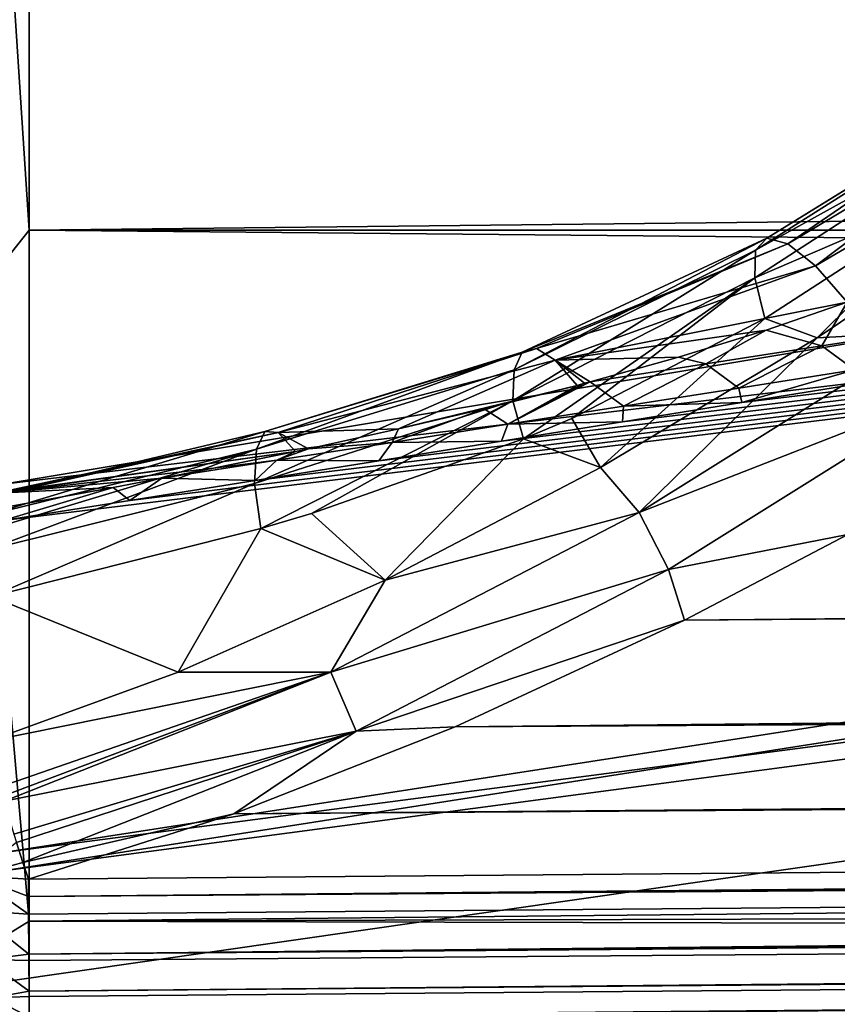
# Model space of a CAD drawing. Header units: millimetres. Extents: x -147 to 182, y -41 to 41.
# Tile 259 of 309: x 138.891 to 139.823, y -22.422 to -21.299. Entities that reach past the tile are written whole.
import ezdxf

# ---------------------------------------------------------------- set-up
doc = ezdxf.new("R2010")
doc.units = ezdxf.units.MM
doc.header["$LTSCALE"] = 51.403556
for name, color, linetype in [('101', 7, 'CONTINUOUS'), ('105', 7, 'CONTINUOUS'), ('106', 7, 'CONTINUOUS'), ('111', 7, 'CONTINUOUS'), ('112', 7, 'CONTINUOUS'), ('115', 7, 'CONTINUOUS'), ('119', 7, 'CONTINUOUS'), ('120', 7, 'CONTINUOUS'), ('123', 7, 'CONTINUOUS'), ('124', 7, 'CONTINUOUS'), ('16', 7, 'CONTINUOUS'), ('97', 7, 'CONTINUOUS'), ('98', 7, 'CONTINUOUS'), ('99', 7, 'CONTINUOUS')]:
    doc.layers.add(name, color=color, linetype=linetype)

msp = doc.modelspace()

# ---------------------------------------------------------------- linework, layer by layer
at = {"layer": '101', "color": 7, "linetype": 'CONTINUOUS'}
for points in [[(138.9018, -20.462, -10.4988), (138.9018, -21.539, -8.0616), (138.8395, -20.5896, -10.2252), (138.9018, -20.462, -10.4988)], [(138.8395, -20.5896, -10.2252), (138.9018, -21.539, -8.0616), (138.8395, -21.6171, -7.8224), (138.8395, -20.5896, -10.2252)], [(138.9018, -21.539, -8.0616), (138.9018, -22.3269, -5.5163), (138.8395, -21.6171, -7.8224), (138.9018, -21.539, -8.0616)], [(138.8395, -21.6171, -7.8224), (138.9018, -22.3269, -5.5163), (138.8395, -22.3652, -5.3185), (138.8395, -21.6171, -7.8224)], [(138.9018, -22.3269, -5.5163), (138.9018, -22.8151, -2.8968), (138.8395, -22.3652, -5.3185), (138.9018, -22.3269, -5.5163)], [(138.8395, -22.3652, -5.3185), (138.9018, -22.8151, -2.8968), (138.8395, -22.8243, -2.7459), (138.8395, -22.3652, -5.3185)]]:
    msp.add_3dface(points, dxfattribs=at)
at = {"layer": '105', "color": 7, "linetype": 'CONTINUOUS'}
for points in [[(139.8353, -21.8859, 5.4005), (139.6491, -21.9837, 5.3473), (180.9094, -21.5592, 5.272), (139.8353, -21.8859, 5.4005)], [(180.9094, -21.5592, 5.272), (139.6491, -21.9837, 5.3473), (180.8658, -21.6306, 5.2324), (180.9094, -21.5592, 5.272)], [(180.8658, -21.6306, 5.2324), (139.6491, -21.9837, 5.3473), (180.8172, -21.6953, 5.1984), (180.8658, -21.6306, 5.2324)], [(139.6491, -21.9837, 5.3473), (139.3878, -22.1053, 5.2865), (180.8172, -21.6953, 5.1984), (139.6491, -21.9837, 5.3473)], [(180.8172, -21.6953, 5.1984), (139.3878, -22.1053, 5.2865), (180.7642, -21.7533, 5.1693), (180.8172, -21.6953, 5.1984)], [(180.7642, -21.7533, 5.1693), (139.3878, -22.1053, 5.2865), (180.6464, -21.8495, 5.1239), (180.7642, -21.7533, 5.1693)], [(139.3878, -22.1053, 5.2865), (139.1353, -22.2045, 5.2411), (180.6464, -21.8495, 5.1239), (139.3878, -22.1053, 5.2865)], [(180.6464, -21.8495, 5.1239), (139.1353, -22.2045, 5.2411), (180.5161, -21.9191, 5.0933), (180.6464, -21.8495, 5.1239)], [(139.1353, -22.2045, 5.2411), (138.9012, -22.2791, 5.2094), (180.5161, -21.9191, 5.0933), (139.1353, -22.2045, 5.2411)], [(180.5161, -21.9191, 5.0933), (138.9012, -22.2791, 5.2094), (138.9012, -22.2988, 5.2009), (180.5161, -21.9191, 5.0933)], [(180.377, -21.9617, 5.0758), (180.5161, -21.9191, 5.0933), (138.9012, -22.2988, 5.2009), (180.377, -21.9617, 5.0758)], [(180.377, -21.9617, 5.0758), (138.9012, -22.2988, 5.2009), (159.591, -22.1474, 5.1314), (180.377, -21.9617, 5.0758)], [(138.9012, -22.3187, 5.1925), (159.591, -22.1474, 5.1314), (138.9012, -22.2988, 5.2009), (138.9012, -22.3187, 5.1925)]]:
    msp.add_3dface(points, dxfattribs=at)
at = {"layer": '106', "color": 7, "linetype": 'CONTINUOUS'}
for points in [[(138.9012, -22.2988, 5.2009), (138.9012, -22.2791, 5.2094), (138.8391, -22.2753, 5.2007), (138.9012, -22.2988, 5.2009)], [(138.9012, -22.3187, 5.1925), (138.9012, -22.2988, 5.2009), (138.8391, -22.2753, 5.2007), (138.9012, -22.3187, 5.1925)], [(138.9012, -22.3187, 5.1925), (138.8391, -22.2753, 5.2007), (138.8391, -22.3148, 5.1839), (138.9012, -22.3187, 5.1925)]]:
    msp.add_3dface(points, dxfattribs=at)
at = {"layer": '111', "color": 7, "linetype": 'CONTINUOUS'}
for points in [[(180.2351, -21.9765, 5.0705), (159.591, -22.1474, 5.1314), (138.9015, -22.3646, 5.1656), (180.2351, -21.9765, 5.0705)], [(180.2354, -22.0302, 5.037), (180.2351, -21.9765, 5.0705), (138.9015, -22.3646, 5.1656), (180.2354, -22.0302, 5.037)], [(138.9017, -22.4065, 5.1209), (180.2354, -22.0302, 5.037), (138.9015, -22.3718, 5.1597), (138.9017, -22.4065, 5.1209)], [(138.9015, -22.3718, 5.1597), (180.2354, -22.0302, 5.037), (138.9015, -22.3646, 5.1656), (138.9015, -22.3718, 5.1597)], [(180.2356, -22.0688, 4.9918), (180.2354, -22.0302, 5.037), (138.9017, -22.4065, 5.1209), (180.2356, -22.0688, 4.9918)], [(180.2356, -22.0708, 4.9885), (180.2356, -22.0688, 4.9918), (138.9017, -22.4128, 5.111), (180.2356, -22.0708, 4.9885)], [(138.9017, -22.4128, 5.111), (180.2356, -22.0688, 4.9918), (138.9017, -22.4065, 5.1209), (138.9017, -22.4128, 5.111)], [(138.9018, -22.4365, 5.052), (180.2356, -22.0708, 4.9885), (138.9017, -22.4128, 5.111), (138.9018, -22.4365, 5.052)], [(138.9018, -22.4365, 5.052), (159.6513, -22.2647, 4.9906), (180.2356, -22.0708, 4.9885), (138.9018, -22.4365, 5.052)], [(159.591, -22.1474, 5.1314), (138.9012, -22.3187, 5.1925), (138.9015, -22.3646, 5.1656), (159.591, -22.1474, 5.1314)]]:
    msp.add_3dface(points, dxfattribs=at)
at = {"layer": '112', "color": 7, "linetype": 'CONTINUOUS'}
for points in [[(138.9012, -22.3187, 5.1925), (138.8391, -22.3148, 5.1839), (138.9015, -22.3646, 5.1656), (138.9012, -22.3187, 5.1925)], [(138.9015, -22.3646, 5.1656), (138.8391, -22.3148, 5.1839), (138.8519, -22.3707, 5.1528), (138.9015, -22.3646, 5.1656)], [(138.9015, -22.3718, 5.1597), (138.9015, -22.3646, 5.1656), (138.8519, -22.3707, 5.1528), (138.9015, -22.3718, 5.1597)], [(138.9017, -22.4065, 5.1209), (138.9015, -22.3718, 5.1597), (138.8519, -22.3707, 5.1528), (138.9017, -22.4065, 5.1209)], [(138.9017, -22.4065, 5.1209), (138.8519, -22.3707, 5.1528), (138.8597, -22.4144, 5.1), (138.9017, -22.4065, 5.1209)], [(138.9017, -22.4128, 5.111), (138.9017, -22.4065, 5.1209), (138.8597, -22.4144, 5.1), (138.9017, -22.4128, 5.111)], [(138.8395, -22.4274, 5.05), (138.9018, -22.4365, 5.052), (138.8597, -22.4144, 5.1), (138.8395, -22.4274, 5.05)], [(138.9018, -22.4365, 5.052), (138.9017, -22.4128, 5.111), (138.8597, -22.4144, 5.1), (138.9018, -22.4365, 5.052)]]:
    msp.add_3dface(points, dxfattribs=at)
at = {"layer": '115', "color": 7, "linetype": 'CONTINUOUS'}
for points in [[(139.7421, -21.6529, 5.0059), (139.8348, -21.6211, 5.0239), (139.8058, -21.6709, 4.9855), (139.7421, -21.6529, 5.0059)], [(139.8058, -21.6709, 4.9855), (139.8348, -21.6211, 5.0239), (139.9381, -21.6503, 4.9948), (139.8058, -21.6709, 4.9855)], [(139.6422, -21.6837, 4.9866), (139.7421, -21.6529, 5.0059), (139.6736, -21.6914, 4.9765), (139.6422, -21.6837, 4.9866)], [(139.6736, -21.6914, 4.9765), (139.7421, -21.6529, 5.0059), (139.8058, -21.6709, 4.9855), (139.6736, -21.6914, 4.9765)], [(139.8058, -21.6709, 4.9855), (139.9381, -21.6503, 4.9948), (139.8431, -21.6983, 4.9406), (139.8058, -21.6709, 4.9855)], [(139.6736, -21.6914, 4.9765), (139.8058, -21.6709, 4.9855), (139.7113, -21.719, 4.9317), (139.6736, -21.6914, 4.9765)], [(139.7113, -21.719, 4.9317), (139.8058, -21.6709, 4.9855), (139.8431, -21.6983, 4.9406), (139.7113, -21.719, 4.9317)], [(139.5415, -21.7119, 4.9676), (139.6422, -21.6837, 4.9866), (139.6736, -21.6914, 4.9765), (139.5415, -21.7119, 4.9676)], [(139.5415, -21.7119, 4.9676), (139.6736, -21.6914, 4.9765), (139.5796, -21.7397, 4.923), (139.5415, -21.7119, 4.9676)], [(139.5796, -21.7397, 4.923), (139.6736, -21.6914, 4.9765), (139.7113, -21.719, 4.9317), (139.5796, -21.7397, 4.923)], [(139.7147, -21.7355, 4.8847), (139.7113, -21.719, 4.9317), (139.8431, -21.6983, 4.9406), (139.7147, -21.7355, 4.8847)], [(139.8495, -21.7138, 4.8948), (139.7147, -21.7355, 4.8847), (139.8431, -21.6983, 4.9406), (139.8495, -21.7138, 4.8948)], [(139.5351, -21.7136, 4.9664), (139.5415, -21.7119, 4.9676), (139.4478, -21.7603, 4.9144), (139.5351, -21.7136, 4.9664)], [(139.4478, -21.7603, 4.9144), (139.5415, -21.7119, 4.9676), (139.5796, -21.7397, 4.923), (139.4478, -21.7603, 4.9144)], [(139.4205, -21.7428, 4.9458), (139.5266, -21.7159, 4.9648), (139.4478, -21.7603, 4.9144), (139.4205, -21.7428, 4.9458)], [(139.5266, -21.7159, 4.9648), (139.5351, -21.7136, 4.9664), (139.4478, -21.7603, 4.9144), (139.5266, -21.7159, 4.9648)], [(139.7147, -21.7355, 4.8847), (139.5796, -21.7397, 4.923), (139.7113, -21.719, 4.9317), (139.7147, -21.7355, 4.8847)], [(139.3231, -21.7656, 4.9293), (139.4205, -21.7428, 4.9458), (139.3159, -21.7809, 4.906), (139.3231, -21.7656, 4.9293)], [(139.3159, -21.7809, 4.906), (139.4205, -21.7428, 4.9458), (139.4478, -21.7603, 4.9144), (139.3159, -21.7809, 4.906)], [(139.5784, -21.7574, 4.8746), (139.4478, -21.7603, 4.9144), (139.5796, -21.7397, 4.923), (139.5784, -21.7574, 4.8746)], [(139.7147, -21.7355, 4.8847), (139.5784, -21.7574, 4.8746), (139.5796, -21.7397, 4.923), (139.7147, -21.7355, 4.8847)], [(139.5784, -21.7574, 4.8746), (139.4404, -21.7796, 4.8646), (139.4478, -21.7603, 4.9144), (139.5784, -21.7574, 4.8746)], [(139.2205, -21.7882, 4.913), (139.3231, -21.7656, 4.9293), (139.3159, -21.7809, 4.906), (139.2205, -21.7882, 4.913)], [(139.4404, -21.7796, 4.8646), (139.3159, -21.7809, 4.906), (139.4478, -21.7603, 4.9144), (139.4404, -21.7796, 4.8646)], [(139.4404, -21.7796, 4.8646), (139.3007, -21.8019, 4.8546), (139.3159, -21.7809, 4.906), (139.4404, -21.7796, 4.8646)], [(139.1119, -21.8104, 4.8974), (139.2056, -21.7913, 4.9108), (139.1841, -21.8014, 4.8978), (139.1119, -21.8104, 4.8974)], [(139.3007, -21.8019, 4.8546), (139.1841, -21.8014, 4.8978), (139.3159, -21.7809, 4.906), (139.3007, -21.8019, 4.8546)], [(139.1841, -21.8014, 4.8978), (139.2205, -21.7882, 4.913), (139.3159, -21.7809, 4.906), (139.1841, -21.8014, 4.8978)], [(139.2056, -21.7913, 4.9108), (139.2205, -21.7882, 4.913), (139.1841, -21.8014, 4.8978), (139.2056, -21.7913, 4.9108)], [(139.1595, -21.8244, 4.8447), (139.053, -21.8219, 4.8896), (139.1841, -21.8014, 4.8978), (139.1595, -21.8244, 4.8447)], [(139.053, -21.8219, 4.8896), (139.1119, -21.8104, 4.8974), (139.1841, -21.8014, 4.8978), (139.053, -21.8219, 4.8896)], [(139.3007, -21.8019, 4.8546), (139.1595, -21.8244, 4.8447), (139.1841, -21.8014, 4.8978), (139.3007, -21.8019, 4.8546)], [(139.053, -21.8219, 4.8896), (139.0166, -21.8472, 4.8348), (138.9975, -21.8324, 4.8826), (139.053, -21.8219, 4.8896)], [(139.1595, -21.8244, 4.8447), (139.0166, -21.8472, 4.8348), (139.053, -21.8219, 4.8896), (139.1595, -21.8244, 4.8447)], [(139.0166, -21.8472, 4.8348), (138.8722, -21.8701, 4.825), (138.9975, -21.8324, 4.8826), (139.0166, -21.8472, 4.8348)], [(138.9975, -21.8324, 4.8826), (138.8722, -21.8701, 4.825), (138.8772, -21.8544, 4.8686), (138.9975, -21.8324, 4.8826)]]:
    msp.add_3dface(points, dxfattribs=at)
at = {"layer": '119', "color": 7, "linetype": 'CONTINUOUS'}
for points in [[(140.0401, -21.5009, 5.4883), (139.8003, -21.6617, 5.4006), (139.9276, -21.6548, 5.47), (140.0401, -21.5009, 5.4883)], [(139.9276, -21.6548, 5.47), (139.8003, -21.6617, 5.4006), (139.5976, -21.8608, 5.3635), (139.9276, -21.6548, 5.47)], [(139.9276, -21.6548, 5.47), (139.5976, -21.8608, 5.3635), (139.9634, -21.7179, 5.4802), (139.9276, -21.6548, 5.47)], [(139.8003, -21.6617, 5.4006), (139.5535, -21.8094, 5.3289), (139.5976, -21.8608, 5.3635), (139.8003, -21.6617, 5.4006)], [(139.9634, -21.7179, 5.4802), (139.5976, -21.8608, 5.3635), (139.631, -21.9259, 5.3677), (139.9634, -21.7179, 5.4802)], [(139.8353, -21.8859, 5.4005), (139.9634, -21.7179, 5.4802), (139.631, -21.9259, 5.3677), (139.8353, -21.8859, 5.4005)], [(139.5535, -21.8094, 5.3289), (139.3076, -21.938, 5.2733), (139.5976, -21.8608, 5.3635), (139.5535, -21.8094, 5.3289)], [(139.5976, -21.8608, 5.3635), (139.3076, -21.938, 5.2733), (139.2459, -22.043, 5.2817), (139.5976, -21.8608, 5.3635)], [(139.5976, -21.8608, 5.3635), (139.2459, -22.043, 5.2817), (139.631, -21.9259, 5.3677), (139.5976, -21.8608, 5.3635)], [(139.6491, -21.9837, 5.3473), (139.8353, -21.8859, 5.4005), (139.631, -21.9259, 5.3677), (139.6491, -21.9837, 5.3473)], [(139.631, -21.9259, 5.3677), (139.2459, -22.043, 5.2817), (139.2747, -22.1104, 5.28), (139.631, -21.9259, 5.3677)], [(139.6491, -21.9837, 5.3473), (139.631, -21.9259, 5.3677), (139.2747, -22.1104, 5.28), (139.6491, -21.9837, 5.3473)], [(139.3076, -21.938, 5.2733), (139.0716, -22.0429, 5.2324), (139.2459, -22.043, 5.2817), (139.3076, -21.938, 5.2733)], [(139.3878, -22.1053, 5.2865), (139.6491, -21.9837, 5.3473), (139.2747, -22.1104, 5.28), (139.3878, -22.1053, 5.2865)], [(139.0716, -22.0429, 5.2324), (138.8553, -22.1218, 5.2046), (139.2459, -22.043, 5.2817), (139.0716, -22.0429, 5.2324)], [(139.2459, -22.043, 5.2817), (138.8553, -22.1218, 5.2046), (138.8686, -22.1737, 5.2217), (139.2459, -22.043, 5.2817)], [(138.8716, -22.1845, 5.2233), (139.2459, -22.043, 5.2817), (138.8686, -22.1737, 5.2217), (138.8716, -22.1845, 5.2233)], [(138.8732, -22.1902, 5.2238), (139.2459, -22.043, 5.2817), (138.8716, -22.1845, 5.2233), (138.8732, -22.1902, 5.2238)], [(139.2459, -22.043, 5.2817), (138.8732, -22.1902, 5.2238), (139.2747, -22.1104, 5.28), (139.2459, -22.043, 5.2817)], [(139.1353, -22.2045, 5.2411), (139.3878, -22.1053, 5.2865), (139.2747, -22.1104, 5.28), (139.1353, -22.2045, 5.2411)], [(139.2747, -22.1104, 5.28), (138.8732, -22.1902, 5.2238), (138.8843, -22.2276, 5.2233), (139.2747, -22.1104, 5.28)], [(138.8873, -22.2371, 5.2219), (139.2747, -22.1104, 5.28), (138.8843, -22.2276, 5.2233), (138.8873, -22.2371, 5.2219)], [(138.8947, -22.2599, 5.2165), (139.2747, -22.1104, 5.28), (138.8873, -22.2371, 5.2219), (138.8947, -22.2599, 5.2165)], [(139.1353, -22.2045, 5.2411), (139.2747, -22.1104, 5.28), (138.8947, -22.2599, 5.2165), (139.1353, -22.2045, 5.2411)], [(138.9012, -22.2791, 5.2094), (139.1353, -22.2045, 5.2411), (138.8947, -22.2599, 5.2165), (138.9012, -22.2791, 5.2094)]]:
    msp.add_3dface(points, dxfattribs=at)
at = {"layer": '120', "color": 7, "linetype": 'CONTINUOUS'}
for points in [[(138.8391, -22.2753, 5.2007), (138.8947, -22.2599, 5.2165), (138.8873, -22.2371, 5.2219), (138.8391, -22.2753, 5.2007)], [(138.8391, -22.2753, 5.2007), (138.9012, -22.2791, 5.2094), (138.8947, -22.2599, 5.2165), (138.8391, -22.2753, 5.2007)]]:
    msp.add_3dface(points, dxfattribs=at)
at = {"layer": '123', "color": 7, "linetype": 'CONTINUOUS'}
for points in [[(139.4642, -21.6779, 5.1237), (139.455, -21.6983, 5.1795), (139.7431, -21.5481, 5.1782), (139.4642, -21.6779, 5.1237)], [(139.7431, -21.5481, 5.1782), (139.455, -21.6983, 5.1795), (139.7301, -21.5616, 5.2428), (139.7431, -21.5481, 5.1782)], [(139.7669, -21.5545, 5.1157), (139.4642, -21.6779, 5.1237), (139.7431, -21.5481, 5.1782), (139.7669, -21.5545, 5.1157)], [(139.4802, -21.674, 5.0659), (139.4642, -21.6779, 5.1237), (139.7669, -21.5545, 5.1157), (139.4802, -21.674, 5.0659)], [(139.7987, -21.5798, 5.0622), (139.4802, -21.674, 5.0659), (139.7669, -21.5545, 5.1157), (139.7987, -21.5798, 5.0622)], [(139.455, -21.6983, 5.1795), (139.4535, -21.7335, 5.2282), (139.7301, -21.5616, 5.2428), (139.455, -21.6983, 5.1795)], [(139.7301, -21.5616, 5.2428), (139.4535, -21.7335, 5.2282), (139.7293, -21.5933, 5.302), (139.7301, -21.5616, 5.2428)], [(139.5015, -21.6871, 5.0113), (139.4802, -21.674, 5.0659), (139.7987, -21.5798, 5.0622), (139.5015, -21.6871, 5.0113)], [(139.8348, -21.6211, 5.0239), (139.5015, -21.6871, 5.0113), (139.7987, -21.5798, 5.0622), (139.8348, -21.6211, 5.0239)], [(139.4535, -21.7335, 5.2282), (139.4655, -21.7768, 5.2665), (139.7293, -21.5933, 5.302), (139.4535, -21.7335, 5.2282)], [(139.4655, -21.7768, 5.2665), (139.5206, -21.7536, 5.2825), (139.7293, -21.5933, 5.302), (139.4655, -21.7768, 5.2665)], [(139.5206, -21.7536, 5.2825), (139.7408, -21.6396, 5.3492), (139.7293, -21.5933, 5.302), (139.5206, -21.7536, 5.2825)], [(139.8348, -21.6211, 5.0239), (139.7421, -21.6529, 5.0059), (139.5015, -21.6871, 5.0113), (139.8348, -21.6211, 5.0239)], [(139.7421, -21.6529, 5.0059), (139.6422, -21.6837, 4.9866), (139.5015, -21.6871, 5.0113), (139.7421, -21.6529, 5.0059)], [(139.455, -21.6983, 5.1795), (139.4642, -21.6779, 5.1237), (139.161, -21.7888, 5.0971), (139.455, -21.6983, 5.1795)], [(139.161, -21.7888, 5.0971), (139.4642, -21.6779, 5.1237), (139.1704, -21.7686, 5.0347), (139.161, -21.7888, 5.0971)], [(139.4642, -21.6779, 5.1237), (139.4802, -21.674, 5.0659), (139.1704, -21.7686, 5.0347), (139.4642, -21.6779, 5.1237)], [(139.1704, -21.7686, 5.0347), (139.4802, -21.674, 5.0659), (139.1857, -21.7695, 4.9702), (139.1704, -21.7686, 5.0347)], [(139.4802, -21.674, 5.0659), (139.5015, -21.6871, 5.0113), (139.1857, -21.7695, 4.9702), (139.4802, -21.674, 5.0659)], [(139.5015, -21.6871, 5.0113), (139.3231, -21.7656, 4.9293), (139.1857, -21.7695, 4.9702), (139.5015, -21.6871, 5.0113)], [(139.5266, -21.7159, 4.9648), (139.3231, -21.7656, 4.9293), (139.5015, -21.6871, 5.0113), (139.5266, -21.7159, 4.9648)], [(139.6422, -21.6837, 4.9866), (139.5415, -21.7119, 4.9676), (139.5015, -21.6871, 5.0113), (139.6422, -21.6837, 4.9866)], [(139.5415, -21.7119, 4.9676), (139.5351, -21.7136, 4.9664), (139.5015, -21.6871, 5.0113), (139.5415, -21.7119, 4.9676)], [(139.5351, -21.7136, 4.9664), (139.5266, -21.7159, 4.9648), (139.5015, -21.6871, 5.0113), (139.5351, -21.7136, 4.9664)], [(139.4535, -21.7335, 5.2282), (139.455, -21.6983, 5.1795), (139.1587, -21.8277, 5.1507), (139.4535, -21.7335, 5.2282)], [(139.1587, -21.8277, 5.1507), (139.455, -21.6983, 5.1795), (139.161, -21.7888, 5.0971), (139.1587, -21.8277, 5.1507)], [(139.5266, -21.7159, 4.9648), (139.4205, -21.7428, 4.9458), (139.3231, -21.7656, 4.9293), (139.5266, -21.7159, 4.9648)], [(139.1659, -21.8792, 5.1893), (139.4535, -21.7335, 5.2282), (139.1587, -21.8277, 5.1507), (139.1659, -21.8792, 5.1893)], [(139.1659, -21.8792, 5.1893), (139.2236, -21.862, 5.2026), (139.4535, -21.7335, 5.2282), (139.1659, -21.8792, 5.1893)], [(139.2236, -21.862, 5.2026), (139.4655, -21.7768, 5.2665), (139.4535, -21.7335, 5.2282), (139.2236, -21.862, 5.2026)], [(138.8564, -21.843, 4.9951), (138.8526, -21.8645, 5.0495), (139.1704, -21.7686, 5.0347), (138.8564, -21.843, 4.9951)], [(138.8526, -21.8645, 5.0495), (139.161, -21.7888, 5.0971), (139.1704, -21.7686, 5.0347), (138.8526, -21.8645, 5.0495)], [(138.8564, -21.843, 4.9951), (139.1704, -21.7686, 5.0347), (139.1857, -21.7695, 4.9702), (138.8564, -21.843, 4.9951)], [(139.3231, -21.7656, 4.9293), (139.2205, -21.7882, 4.913), (139.1857, -21.7695, 4.9702), (139.3231, -21.7656, 4.9293)], [(138.8568, -21.8419, 4.9904), (138.8564, -21.843, 4.9951), (139.1857, -21.7695, 4.9702), (138.8568, -21.8419, 4.9904)], [(138.8654, -21.8386, 4.9279), (138.8568, -21.8419, 4.9904), (139.1857, -21.7695, 4.9702), (138.8654, -21.8386, 4.9279)], [(139.2056, -21.7913, 4.9108), (138.8654, -21.8386, 4.9279), (139.1857, -21.7695, 4.9702), (139.2056, -21.7913, 4.9108)], [(139.2205, -21.7882, 4.913), (139.2056, -21.7913, 4.9108), (139.1857, -21.7695, 4.9702), (139.2205, -21.7882, 4.913)], [(138.8523, -21.8813, 5.0744), (138.8531, -21.904, 5.0989), (139.161, -21.7888, 5.0971), (138.8523, -21.8813, 5.0744)], [(138.8526, -21.8645, 5.0495), (138.8523, -21.8813, 5.0744), (139.161, -21.7888, 5.0971), (138.8526, -21.8645, 5.0495)], [(138.8531, -21.904, 5.0989), (139.1587, -21.8277, 5.1507), (139.161, -21.7888, 5.0971), (138.8531, -21.904, 5.0989)], [(139.2056, -21.7913, 4.9108), (138.866, -21.839, 4.9244), (138.8654, -21.8386, 4.9279), (139.2056, -21.7913, 4.9108)], [(139.2056, -21.7913, 4.9108), (139.1119, -21.8104, 4.8974), (138.866, -21.839, 4.9244), (139.2056, -21.7913, 4.9108)], [(139.1119, -21.8104, 4.8974), (139.053, -21.8219, 4.8896), (138.866, -21.839, 4.9244), (139.1119, -21.8104, 4.8974)], [(139.053, -21.8219, 4.8896), (138.9975, -21.8324, 4.8826), (138.866, -21.839, 4.9244), (139.053, -21.8219, 4.8896)], [(138.8531, -21.904, 5.0989), (138.8584, -21.9565, 5.1338), (139.1587, -21.8277, 5.1507), (138.8531, -21.904, 5.0989)], [(138.8584, -21.9565, 5.1338), (139.1659, -21.8792, 5.1893), (139.1587, -21.8277, 5.1507), (138.8584, -21.9565, 5.1338)], [(138.9975, -21.8324, 4.8826), (138.8772, -21.8544, 4.8686), (138.866, -21.839, 4.9244), (138.9975, -21.8324, 4.8826)]]:
    msp.add_3dface(points, dxfattribs=at)
at = {"layer": '124', "color": 7, "linetype": 'CONTINUOUS'}
for points in [[(139.7669, -21.5545, 5.1157), (139.7431, -21.5481, 5.1782), (140.0852, -21.3373, 5.2922), (139.7669, -21.5545, 5.1157)], [(139.7431, -21.5481, 5.1782), (140.0658, -21.3494, 5.3554), (140.0852, -21.3373, 5.2922), (139.7431, -21.5481, 5.1782)], [(139.7669, -21.5545, 5.1157), (140.0852, -21.3373, 5.2922), (140.0806, -21.367, 5.2192), (139.7669, -21.5545, 5.1157)], [(139.7431, -21.5481, 5.1782), (139.7301, -21.5616, 5.2428), (140.0658, -21.3494, 5.3554), (139.7431, -21.5481, 5.1782)], [(139.7301, -21.5616, 5.2428), (140.0598, -21.3793, 5.4153), (140.0658, -21.3494, 5.3554), (139.7301, -21.5616, 5.2428)], [(139.7987, -21.5798, 5.0622), (139.7669, -21.5545, 5.1157), (140.0806, -21.367, 5.2192), (139.7987, -21.5798, 5.0622)], [(139.7987, -21.5798, 5.0622), (140.0806, -21.367, 5.2192), (140.1343, -21.3826, 5.176), (139.7987, -21.5798, 5.0622)], [(139.7293, -21.5933, 5.302), (139.9772, -21.4867, 5.4293), (140.0598, -21.3793, 5.4153), (139.7293, -21.5933, 5.302)], [(139.7301, -21.5616, 5.2428), (139.7293, -21.5933, 5.302), (140.0598, -21.3793, 5.4153), (139.7301, -21.5616, 5.2428)], [(139.8348, -21.6211, 5.0239), (139.7987, -21.5798, 5.0622), (140.1343, -21.3826, 5.176), (139.8348, -21.6211, 5.0239)], [(139.7408, -21.6396, 5.3492), (139.9772, -21.4867, 5.4293), (139.7293, -21.5933, 5.302), (139.7408, -21.6396, 5.3492)]]:
    msp.add_3dface(points, dxfattribs=at)
at = {"layer": '16', "color": 7, "linetype": 'CONTINUOUS'}
for points in [[(139.023, -20.1224, -2.0135), (139.023, -20.2213, 0.2521), (137.3009, -21.327, 0), (139.023, -20.1224, -2.0135)], [(137.3009, -21.1828, -2.4759), (139.023, -20.1224, -2.0135), (137.3009, -21.327, 0), (137.3009, -21.1828, -2.4759)], [(137.3009, -21.327, 0), (139.023, -20.2213, 0.2521), (137.3009, -21.1828, 2.4759), (137.3009, -21.327, 0)]]:
    msp.add_3dface(points, dxfattribs=at)
at = {"layer": '97', "color": 7, "linetype": 'CONTINUOUS'}
for points in [[(138.9018, -20.462, -10.4988), (180.2356, -21.0968, -8.2087), (138.9018, -21.539, -8.0616), (138.9018, -20.462, -10.4988)], [(180.2356, -21.0968, -8.2087), (180.2356, -21.5445, -6.9492), (138.9018, -21.539, -8.0616), (180.2356, -21.0968, -8.2087)], [(180.2356, -21.5445, -6.9492), (180.2356, -21.9171, -5.6654), (138.9018, -21.539, -8.0616), (180.2356, -21.5445, -6.9492)], [(138.9018, -21.539, -8.0616), (180.2356, -21.9171, -5.6654), (138.9018, -22.3269, -5.5163), (138.9018, -21.539, -8.0616)], [(180.2356, -21.9171, -5.6654), (180.2356, -22.2133, -4.3618), (138.9018, -22.3269, -5.5163), (180.2356, -21.9171, -5.6654)], [(180.2356, -22.0942, 4.9297), (159.6513, -22.2647, 4.9906), (138.9018, -22.8702, 2.423), (180.2356, -22.0942, 4.9297)], [(180.2356, -22.3467, 3.6169), (180.2356, -22.0942, 4.9297), (138.9018, -22.8702, 2.423), (180.2356, -22.3467, 3.6169)], [(180.2356, -22.2133, -4.3618), (180.2356, -22.432, -3.0431), (138.9018, -22.3269, -5.5163), (180.2356, -22.2133, -4.3618)], [(159.6513, -22.2647, 4.9906), (138.9018, -22.4365, 5.052), (138.9018, -22.8702, 2.423), (159.6513, -22.2647, 4.9906)], [(138.9018, -22.3269, -5.5163), (180.2356, -22.432, -3.0431), (138.9018, -22.8151, -2.8968), (138.9018, -22.3269, -5.5163)], [(180.2356, -22.5212, 2.2916), (180.2356, -22.3467, 3.6169), (138.9018, -22.8702, 2.423), (180.2356, -22.5212, 2.2916)]]:
    msp.add_3dface(points, dxfattribs=at)
at = {"layer": '98', "color": 7, "linetype": 'CONTINUOUS'}
for points in [[(139.7408, -21.6396, 5.3492), (139.8003, -21.6617, 5.4006), (139.9772, -21.4867, 5.4293), (139.7408, -21.6396, 5.3492)], [(139.8003, -21.6617, 5.4006), (140.0401, -21.5009, 5.4883), (139.9772, -21.4867, 5.4293), (139.8003, -21.6617, 5.4006)], [(139.5206, -21.7536, 5.2825), (139.5535, -21.8094, 5.3289), (139.7408, -21.6396, 5.3492), (139.5206, -21.7536, 5.2825)], [(139.5535, -21.8094, 5.3289), (139.8003, -21.6617, 5.4006), (139.7408, -21.6396, 5.3492), (139.5535, -21.8094, 5.3289)], [(139.4655, -21.7768, 5.2665), (139.5535, -21.8094, 5.3289), (139.5206, -21.7536, 5.2825), (139.4655, -21.7768, 5.2665)], [(139.2236, -21.862, 5.2026), (139.3076, -21.938, 5.2733), (139.4655, -21.7768, 5.2665), (139.2236, -21.862, 5.2026)], [(139.3076, -21.938, 5.2733), (139.5535, -21.8094, 5.3289), (139.4655, -21.7768, 5.2665), (139.3076, -21.938, 5.2733)], [(139.1659, -21.8792, 5.1893), (139.3076, -21.938, 5.2733), (139.2236, -21.862, 5.2026), (139.1659, -21.8792, 5.1893)], [(138.8584, -21.9565, 5.1338), (139.0716, -22.0429, 5.2324), (139.1659, -21.8792, 5.1893), (138.8584, -21.9565, 5.1338)], [(139.0716, -22.0429, 5.2324), (139.3076, -21.938, 5.2733), (139.1659, -21.8792, 5.1893), (139.0716, -22.0429, 5.2324)], [(138.8553, -22.1218, 5.2046), (139.0716, -22.0429, 5.2324), (138.8584, -21.9565, 5.1338), (138.8553, -22.1218, 5.2046)]]:
    msp.add_3dface(points, dxfattribs=at)
at = {"layer": '99', "color": 7, "linetype": 'CONTINUOUS'}
for points in [[(150.5846, -20.4347, -3.6032), (150.5846, -19.8782, -5.9514), (138.8722, -21.8286, -5.0096), (150.5846, -20.4347, -3.6032)], [(138.8722, -21.8286, -5.0096), (150.5846, -19.8782, -5.9514), (138.8722, -21.1417, -7.39), (138.8722, -21.8286, -5.0096)], [(150.5846, -20.7149, -1.2063), (150.5846, -20.4347, -3.6032), (138.8722, -22.2484, -2.5678), (150.5846, -20.7149, -1.2063)], [(138.8722, -22.2484, -2.5678), (150.5846, -20.4347, -3.6032), (138.8722, -21.8286, -5.0096), (138.8722, -22.2484, -2.5678)], [(150.5846, -20.4348, 3.603), (150.5846, -20.7149, 1.2066), (138.8722, -22.2693, 2.3798), (150.5846, -20.4348, 3.603)], [(139.0166, -21.8472, 4.8348), (150.5846, -20.4348, 3.603), (138.8722, -21.8701, 4.825), (139.0166, -21.8472, 4.8348)], [(138.8722, -21.8701, 4.825), (150.5846, -20.4348, 3.603), (138.8722, -22.2693, 2.3798), (138.8722, -21.8701, 4.825)], [(139.1595, -21.8244, 4.8447), (150.5846, -20.4348, 3.603), (139.0166, -21.8472, 4.8348), (139.1595, -21.8244, 4.8447)], [(139.3007, -21.8019, 4.8546), (150.5846, -20.4348, 3.603), (139.1595, -21.8244, 4.8447), (139.3007, -21.8019, 4.8546)], [(139.4404, -21.7796, 4.8646), (150.5846, -20.4348, 3.603), (139.3007, -21.8019, 4.8546), (139.4404, -21.7796, 4.8646)], [(139.5784, -21.7574, 4.8746), (150.5846, -20.4348, 3.603), (139.4404, -21.7796, 4.8646), (139.5784, -21.7574, 4.8746)], [(139.7147, -21.7355, 4.8847), (150.5846, -20.4348, 3.603), (139.5784, -21.7574, 4.8746), (139.7147, -21.7355, 4.8847)], [(139.8495, -21.7138, 4.8948), (150.5846, -20.4348, 3.603), (139.7147, -21.7355, 4.8847), (139.8495, -21.7138, 4.8948)], [(150.5846, -20.7149, 1.2066), (150.5846, -20.7149, -1.2063), (138.8722, -22.3959, -0.0946), (150.5846, -20.7149, 1.2066)], [(138.8722, -22.3959, -0.0946), (150.5846, -20.7149, -1.2063), (138.8722, -22.2484, -2.5678), (138.8722, -22.3959, -0.0946)], [(138.8722, -22.2693, 2.3798), (150.5846, -20.7149, 1.2066), (138.8722, -22.3959, -0.0946), (138.8722, -22.2693, 2.3798)]]:
    msp.add_3dface(points, dxfattribs=at)

doc.saveas('drawing.dxf')
